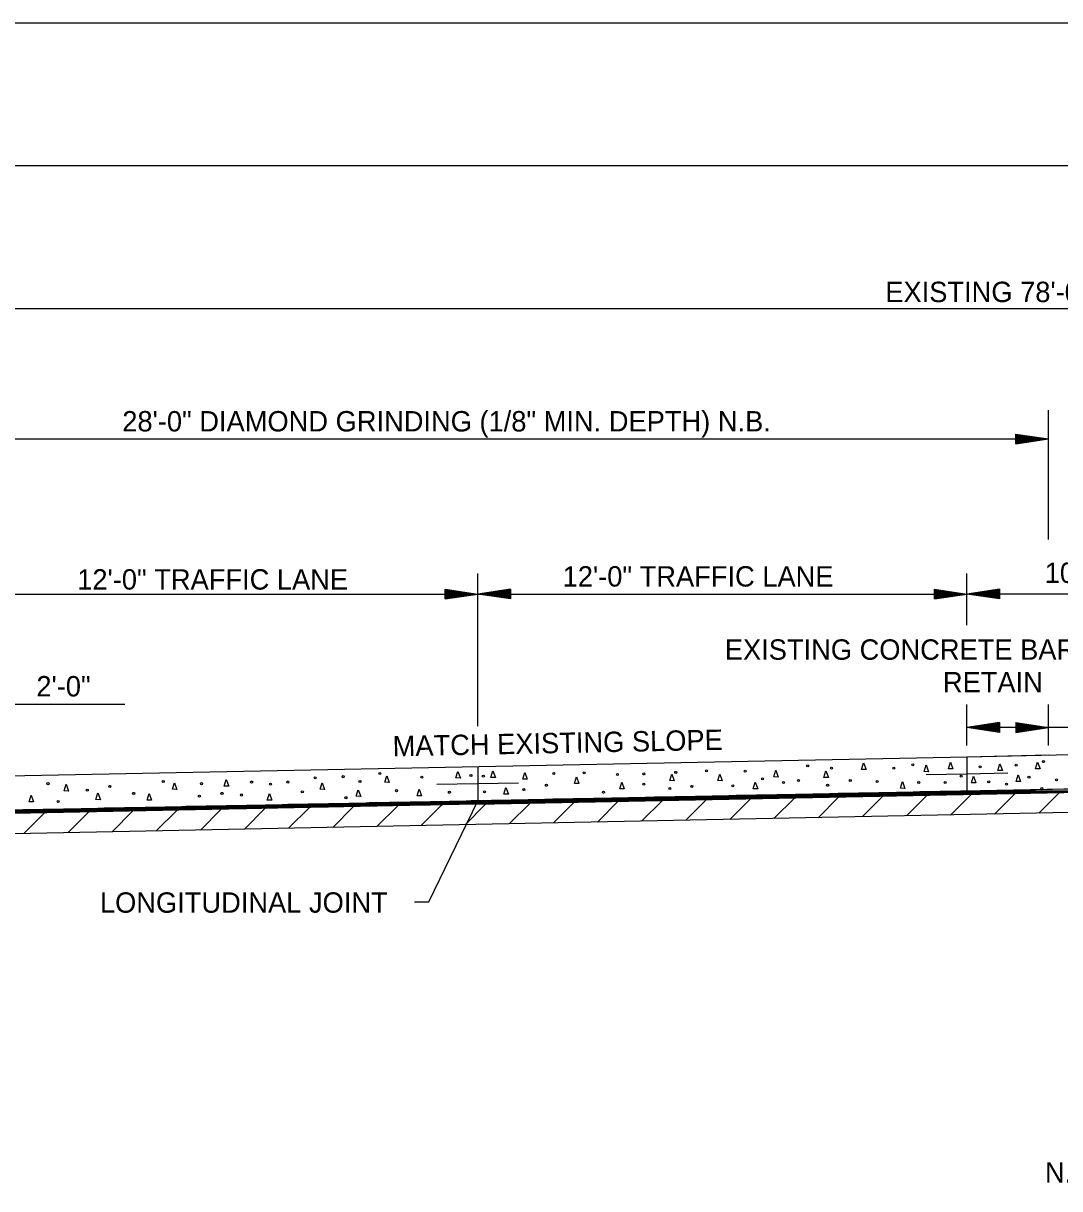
# Model space of a CAD drawing. Extents: x 60325 to 61047, y 53669 to 53767.
# Drawn here: x 60537.4 to 60562.82, y 53725 to 53753.59 of the extents above; entities that cross this region are included whole.
import ezdxf

# ---------------------------------------------------------------- set-up
doc = ezdxf.new("R2010")
doc.units = 0
doc.layers.add('R_Border', color=7, linetype='Continuous')
doc.layers.add('R_Border Prem', color=7, linetype='Continuous')

msp = doc.modelspace()

# ---------------------------------------------------------------- linework, layer by layer
at = {"layer": 'R_Border'}
for p, q in [((60562.545, 53740.929), (60562.545, 53744.102)), ((60534.545, 53743.396), (60562.545, 53743.396)), ((60561.745, 53743.516), (60562.545, 53743.396)), ((60561.745, 53743.276), (60561.745, 53743.516)), ((60561.745, 53743.496), (60562.412, 53743.396)), ((60561.745, 53743.476), (60562.274, 53743.396)), ((60561.745, 53743.456), (60562.141, 53743.396)), ((60561.745, 53743.435), (60562.005, 53743.396)), ((60561.745, 53743.415), (60561.872, 53743.396)), ((60561.745, 53743.276), (60562.545, 53743.396)), ((60561.745, 53743.357), (60562.005, 53743.396)), ((60561.745, 53743.317), (60562.274, 53743.396)), ((60561.745, 53743.296), (60562.412, 53743.396)), ((60561.745, 53743.337), (60562.141, 53743.396)), ((60561.745, 53743.377), (60561.872, 53743.396)), ((60548.545, 53736.351), (60548.545, 53740.091)), ((60560.545, 53738.826), (60560.545, 53740.091)), ((60536.545, 53739.591), (60548.545, 53739.591)), ((60547.745, 53739.711), (60548.545, 53739.591)), ((60547.745, 53739.471), (60547.745, 53739.711)), ((60547.745, 53739.691), (60548.412, 53739.591)), ((60547.745, 53739.671), (60548.274, 53739.591)), ((60547.745, 53739.651), (60548.141, 53739.591)), ((60547.745, 53739.63), (60548.005, 53739.591)), ((60547.745, 53739.61), (60547.872, 53739.591)), ((60547.745, 53739.471), (60548.545, 53739.591)), ((60547.745, 53739.552), (60548.005, 53739.591)), ((60547.745, 53739.512), (60548.274, 53739.591)), ((60547.745, 53739.491), (60548.412, 53739.591)), ((60547.745, 53739.532), (60548.141, 53739.591)), ((60547.745, 53739.572), (60547.872, 53739.591)), ((60549.345, 53739.711), (60548.545, 53739.591)), ((60548.545, 53739.591), (60560.545, 53739.591)), ((60549.345, 53739.471), (60548.545, 53739.591)), ((60549.345, 53739.691), (60548.679, 53739.591)), ((60549.345, 53739.491), (60548.679, 53739.591)), ((60549.345, 53739.671), (60548.816, 53739.591)), ((60549.345, 53739.512), (60548.816, 53739.591)), ((60549.345, 53739.651), (60548.95, 53739.591)), ((60549.345, 53739.532), (60548.95, 53739.591)), ((60549.345, 53739.63), (60549.085, 53739.591)), ((60549.345, 53739.552), (60549.085, 53739.591)), ((60549.345, 53739.61), (60549.219, 53739.591)), ((60549.345, 53739.572), (60549.219, 53739.591)), ((60549.345, 53739.711), (60549.345, 53739.471)), ((60559.745, 53739.711), (60560.545, 53739.591)), ((60559.745, 53739.471), (60559.745, 53739.711)), ((60559.745, 53739.691), (60560.412, 53739.591)), ((60559.745, 53739.671), (60560.274, 53739.591)), ((60559.745, 53739.651), (60560.141, 53739.591)), ((60559.745, 53739.63), (60560.005, 53739.591)), ((60559.745, 53739.61), (60559.872, 53739.591)), ((60559.745, 53739.471), (60560.545, 53739.591)), ((60559.745, 53739.552), (60560.005, 53739.591)), ((60559.745, 53739.512), (60560.274, 53739.591)), ((60559.745, 53739.491), (60560.412, 53739.591)), ((60559.745, 53739.532), (60560.141, 53739.591)), ((60559.745, 53739.572), (60559.872, 53739.591)), ((60561.345, 53739.711), (60560.545, 53739.591)), ((60570.545, 53739.591), (60560.545, 53739.591)), ((60561.345, 53739.471), (60560.545, 53739.591)), ((60561.345, 53739.691), (60560.679, 53739.591)), ((60561.345, 53739.491), (60560.679, 53739.591)), ((60561.345, 53739.671), (60560.816, 53739.591)), ((60561.345, 53739.512), (60560.816, 53739.591)), ((60561.345, 53739.651), (60560.95, 53739.591)), ((60561.345, 53739.532), (60560.95, 53739.591)), ((60561.345, 53739.63), (60561.085, 53739.591)), ((60561.345, 53739.552), (60561.085, 53739.591)), ((60561.345, 53739.61), (60561.219, 53739.591)), ((60561.345, 53739.572), (60561.219, 53739.591)), ((60561.345, 53739.711), (60561.345, 53739.471)), ((60539.892, 53736.885), (60536.545, 53736.885)), ((60560.545, 53735.878), (60560.545, 53736.879)), ((60562.545, 53735.878), (60562.545, 53736.879)), ((60561.345, 53736.437), (60560.545, 53736.317)), ((60561.345, 53736.417), (60560.679, 53736.317)), ((60561.345, 53736.397), (60560.816, 53736.317)), ((60561.345, 53736.437), (60561.345, 53736.197)), ((60561.745, 53736.437), (60562.545, 53736.317)), ((60561.745, 53736.437), (60561.745, 53736.197)), ((60561.745, 53736.417), (60562.412, 53736.317)), ((60561.745, 53736.397), (60562.274, 53736.317)), ((60561.345, 53736.197), (60560.545, 53736.317)), ((60562.545, 53736.317), (60560.545, 53736.317)), ((60561.345, 53736.217), (60560.679, 53736.317)), ((60561.345, 53736.238), (60560.816, 53736.317)), ((60561.345, 53736.377), (60560.95, 53736.317)), ((60561.345, 53736.258), (60560.95, 53736.317)), ((60561.345, 53736.356), (60561.085, 53736.317)), ((60561.345, 53736.278), (60561.085, 53736.317)), ((60561.345, 53736.336), (60561.219, 53736.317)), ((60561.345, 53736.298), (60561.219, 53736.317)), ((60561.745, 53736.377), (60562.141, 53736.317)), ((60561.745, 53736.356), (60562.005, 53736.317)), ((60561.745, 53736.336), (60561.872, 53736.317)), ((60561.745, 53736.197), (60562.545, 53736.317)), ((60561.745, 53736.278), (60562.005, 53736.317)), ((60561.745, 53736.238), (60562.274, 53736.317)), ((60561.745, 53736.217), (60562.412, 53736.317)), ((60561.745, 53736.258), (60562.141, 53736.317)), ((60561.745, 53736.298), (60561.872, 53736.317)), ((60564.939, 53736.317), (60562.545, 53736.317)), ((60560.545, 53735.591), (60560.545, 53734.758)), ((60548.545, 53735.351), (60548.545, 53734.518)), ((60549.545, 53734.955), (60548.545, 53734.935)), ((60560.545, 53735.175), (60559.545, 53735.155)), ((60561.545, 53735.195), (60560.545, 53735.175)), ((60548.545, 53734.935), (60547.545, 53734.915)), ((60547.344, 53732.038), (60548.545, 53734.518)), ((60546.997, 53732.038), (60547.344, 53732.038))]:
    msp.add_line(p, q, dxfattribs=at)
msp.add_lwpolyline([(60562.55, 53735.635), (60560.545, 53735.591), (60534.545, 53735.071)], dxfattribs=at)
at = {"layer": 'R_Border Prem'}
for p, q in [((60608.545, 53753.591), (60534.545, 53753.591)), ((60610.545, 53750.091), (60532.545, 53750.091)), ((60610.545, 53746.591), (60532.545, 53746.591)), ((60570.548, 53735.811), (60560.545, 53735.591)), ((60571.545, 53734.978), (60532.545, 53734.198)), ((60571.545, 53734.898), (60532.545, 53734.118)), ((60559.886, 53734.665), (60555.885, 53734.665)), ((60560.386, 53734.675), (60556.385, 53734.675)), ((60560.886, 53734.685), (60556.885, 53734.685)), ((60561.386, 53734.695), (60557.385, 53734.695)), ((60561.886, 53734.705), (60557.885, 53734.705)), ((60562.386, 53734.715), (60558.385, 53734.715)), ((60562.886, 53734.725), (60558.885, 53734.725)), ((60563.386, 53734.735), (60559.385, 53734.735)), ((60563.886, 53734.745), (60559.885, 53734.745)), ((60560.648, 53734.676), (60560.142, 53734.17)), ((60564.386, 53734.755), (60560.385, 53734.755)), ((60561.734, 53734.702), (60561.224, 53734.191)), ((60562.816, 53734.723), (60562.306, 53734.213)), ((60571.545, 53734.398), (60517.999, 53733.327)), ((60545.886, 53734.385), (60541.885, 53734.385)), ((60546.386, 53734.395), (60542.385, 53734.395)), ((60546.886, 53734.405), (60542.885, 53734.405)), ((60547.386, 53734.415), (60543.385, 53734.415)), ((60547.886, 53734.425), (60543.885, 53734.425)), ((60548.386, 53734.435), (60544.385, 53734.435)), ((60548.886, 53734.445), (60544.885, 53734.445)), ((60549.386, 53734.455), (60545.385, 53734.455)), ((60549.886, 53734.465), (60545.885, 53734.465)), ((60546.582, 53734.399), (60546.072, 53733.888)), ((60550.386, 53734.475), (60546.385, 53734.475)), ((60550.886, 53734.485), (60546.885, 53734.485)), ((60547.664, 53734.42), (60547.154, 53733.91)), ((60551.386, 53734.495), (60547.385, 53734.495)), ((60551.886, 53734.505), (60547.885, 53734.505)), ((60548.746, 53734.442), (60548.236, 53733.932)), ((60552.386, 53734.515), (60548.385, 53734.515)), ((60552.886, 53734.525), (60548.885, 53734.525)), ((60549.829, 53734.464), (60549.318, 53733.953)), ((60553.386, 53734.535), (60549.385, 53734.535)), ((60553.886, 53734.545), (60549.885, 53734.545)), ((60554.386, 53734.555), (60550.385, 53734.555)), ((60550.911, 53734.485), (60550.401, 53733.975)), ((60554.886, 53734.565), (60550.885, 53734.565)), ((60555.386, 53734.575), (60551.385, 53734.575)), ((60551.993, 53734.507), (60551.483, 53733.997)), ((60555.886, 53734.585), (60551.885, 53734.585)), ((60556.386, 53734.595), (60552.385, 53734.595)), ((60553.076, 53734.529), (60552.565, 53734.018)), ((60556.886, 53734.605), (60552.885, 53734.605)), ((60557.386, 53734.615), (60553.385, 53734.615)), ((60554.158, 53734.55), (60553.648, 53734.04)), ((60557.886, 53734.625), (60553.885, 53734.625)), ((60558.386, 53734.635), (60554.385, 53734.635)), ((60555.24, 53734.572), (60554.73, 53734.062)), ((60558.886, 53734.645), (60554.885, 53734.645)), ((60559.386, 53734.655), (60555.385, 53734.655)), ((60556.323, 53734.593), (60555.812, 53734.083)), ((60557.405, 53734.615), (60556.895, 53734.105)), ((60558.487, 53734.637), (60557.977, 53734.126)), ((60559.57, 53734.658), (60559.059, 53734.148)), ((60537.886, 53734.225), (60533.885, 53734.225)), ((60538.386, 53734.235), (60534.385, 53734.235)), ((60538.886, 53734.245), (60534.885, 53734.245)), ((60539.386, 53734.255), (60535.385, 53734.255)), ((60539.886, 53734.265), (60535.885, 53734.265)), ((60540.386, 53734.275), (60536.385, 53734.275)), ((60540.886, 53734.285), (60536.885, 53734.285)), ((60541.386, 53734.295), (60537.385, 53734.295)), ((60537.923, 53734.225), (60537.413, 53733.715)), ((60541.886, 53734.305), (60537.885, 53734.305)), ((60542.386, 53734.315), (60538.385, 53734.315)), ((60539.006, 53734.247), (60538.495, 53733.737)), ((60542.886, 53734.325), (60538.885, 53734.325)), ((60543.386, 53734.335), (60539.385, 53734.335)), ((60540.088, 53734.269), (60539.578, 53733.758)), ((60543.886, 53734.345), (60539.885, 53734.345)), ((60544.386, 53734.355), (60540.385, 53734.355)), ((60541.17, 53734.29), (60540.66, 53733.78)), ((60544.886, 53734.365), (60540.885, 53734.365)), ((60545.386, 53734.375), (60541.385, 53734.375)), ((60542.253, 53734.312), (60541.742, 53733.802)), ((60543.335, 53734.334), (60542.825, 53733.823)), ((60544.417, 53734.355), (60543.907, 53733.845)), ((60545.5, 53734.377), (60544.989, 53733.867))]:
    msp.add_line(p, q, dxfattribs=at)
for points in [[(60548.059, 53735.24), (60548.12, 53735.074), (60548.01, 53735.079), (60548.059, 53735.24)], [(60548.918, 53735.254), (60548.979, 53735.088), (60548.869, 53735.092), (60548.918, 53735.254)], [(60555.856, 53735.267), (60555.917, 53735.101), (60555.807, 53735.105), (60555.856, 53735.267)], [(60557.086, 53735.254), (60557.146, 53735.088), (60557.036, 53735.092), (60557.086, 53735.254)], [(60558.011, 53735.452), (60558.071, 53735.286), (60557.961, 53735.29), (60558.011, 53735.452)], [(60559.544, 53735.399), (60559.604, 53735.233), (60559.494, 53735.237), (60559.544, 53735.399)], [(60560.138, 53735.465), (60560.199, 53735.299), (60560.089, 53735.304), (60560.138, 53735.465)], [(60561.353, 53735.425), (60561.414, 53735.259), (60561.304, 53735.263), (60561.353, 53735.425)], [(60562.277, 53735.465), (60562.337, 53735.299), (60562.227, 53735.304), (60562.277, 53735.465)], [(60541.108, 53734.963), (60541.168, 53734.797), (60541.058, 53734.801), (60541.108, 53734.963)], [(60542.376, 53735.042), (60542.437, 53734.876), (60542.327, 53734.881), (60542.376, 53735.042)], [(60544.729, 53734.963), (60544.789, 53734.797), (60544.679, 53734.801), (60544.729, 53734.963)], [(60546.315, 53735.135), (60546.375, 53734.969), (60546.265, 53734.973), (60546.315, 53735.135)], [(60549.698, 53735.214), (60549.758, 53735.048), (60549.648, 53735.052), (60549.698, 53735.214)], [(60550.967, 53735.108), (60551.027, 53734.942), (60550.917, 53734.947), (60550.967, 53735.108)], [(60552.077, 53734.976), (60552.137, 53734.81), (60552.027, 53734.815), (60552.077, 53734.976)], [(60553.306, 53735.174), (60553.366, 53735.008), (60553.256, 53735.013), (60553.306, 53735.174)], [(60554.482, 53735.174), (60554.543, 53735.008), (60554.433, 53735.013), (60554.482, 53735.174)], [(60555.354, 53734.976), (60555.415, 53734.81), (60555.305, 53734.815), (60555.354, 53734.976)], [(60558.962, 53734.989), (60559.023, 53734.823), (60558.913, 53734.828), (60558.962, 53734.989)], [(60560.705, 53735.125), (60560.766, 53734.959), (60560.656, 53734.963), (60560.705, 53735.125)], [(60561.799, 53735.157), (60561.859, 53734.991), (60561.749, 53734.996), (60561.799, 53735.157)], [(60538.451, 53734.923), (60538.512, 53734.757), (60538.402, 53734.762), (60538.451, 53734.923)], [(60539.231, 53734.712), (60539.291, 53734.546), (60539.181, 53734.55), (60539.231, 53734.712)], [(60540.486, 53734.699), (60540.547, 53734.533), (60540.437, 53734.537), (60540.486, 53734.699)], [(60543.434, 53734.699), (60543.494, 53734.533), (60543.384, 53734.537), (60543.434, 53734.699)], [(60545.614, 53734.791), (60545.675, 53734.625), (60545.565, 53734.63), (60545.614, 53734.791)], [(60547.108, 53734.804), (60547.168, 53734.638), (60547.058, 53734.643), (60547.108, 53734.804)], [(60549.235, 53734.844), (60549.296, 53734.678), (60549.186, 53734.682), (60549.235, 53734.844)], [(60537.592, 53734.659), (60537.653, 53734.493), (60537.543, 53734.497), (60537.592, 53734.659)]]:
    msp.add_lwpolyline(points, dxfattribs=at)
msp.add_lwpolyline([(60571.545, 53734.978), (60548.545, 53734.518), (60548.545, 53734.438), (60571.545, 53734.898)], close=True, dxfattribs=at)
for centre in [(60553.401, 53735.216), (60554.154, 53735.256), (60555.106, 53735.243), (60556.639, 53735.375), (60557.22, 53735.322), (60558.754, 53735.322), (60559.216, 53735.401), (60560.867, 53735.351), (60561.75, 53735.391), (60562.422, 53735.48), (60538.005, 53734.939), (60540.833, 53734.992), (60541.771, 53734.939), (60543, 53734.979), (60543.463, 53734.926), (60543.886, 53734.979), (60544.56, 53735.084), (60545.247, 53735.111), (60545.657, 53734.992), (60546.146, 53735.19), (60547.176, 53735.097), (60548.379, 53735.137), (60548.683, 53735.124), (60550.414, 53735.19), (60551.154, 53735.203), (60551.974, 53735.164), (60552.621, 53735.177), (60552.621, 53734.926), (60555.529, 53735.058), (60556.044, 53734.965), (60556.414, 53735.018), (60557.683, 53735.018), (60558.344, 53734.992), (60559.361, 53734.965), (60560.009, 53734.965), (60560.405, 53735.124), (60561.078, 53734.986), (60561.515, 53734.929), (60562.066, 53735.1), (60562.742, 53735.031), (60538.969, 53734.78), (60539.524, 53734.873), (60540.106, 53734.701), (60542.273, 53734.701), (60542.749, 53734.661), (60544.243, 53734.741), (60546.555, 53734.767), (60547.85, 53734.727), (60548.709, 53734.741), (60549.674, 53734.793), (60550.229, 53734.899), (60551.63, 53734.727), (60553.256, 53734.82), (60553.798, 53734.873), (60554.802, 53734.886), (60557.128, 53734.899), (60562.382, 53734.816), (60538.256, 53734.503), (60541.718, 53734.635), (60545.313, 53734.595)]:
    msp.add_circle(centre, 0.025, dxfattribs=at)

# ---------------------------------------------------------------- texts
at = {"layer": 'R_Border'}
for s, p in [('28\'-0" DIAMOND GRINDING (1/8" MIN. DEPTH) N.B.', (60539.827, 53743.579)), ('12\'-0" TRAFFIC LANE', (60538.722, 53739.7)), ('12\'-0" TRAFFIC LANE', (60550.628, 53739.774)), ('10\'-0" SHOULDER', (60562.452, 53739.863)), ('2\'-0"', (60537.72, 53737.079)), ('LONGITUDINAL JOINT', (60539.279, 53731.773)), ('N.B. LOG MILE (A) 91.963 TO LOG MILE (A) 93.589', (60562.458, 53725.154))]:
    msp.add_text(s, height=0.5, dxfattribs=at).set_placement(p)
msp.add_text('MATCH EXISTING SLOPE', height=0.5, rotation=1.1458, dxfattribs=at).set_placement((60546.463, 53735.607))
at = {"layer": 'R_Border Prem'}
for s, p in [('EXISTING 78\'-0" CEMENT STABILIZED CRUSHED STONE BASE COURSE', (60558.542, 53746.752)), ('EXISTING CONCRETE BARRIER WALL', (60554.605, 53737.979)), ('RETAIN', (60559.955, 53737.179))]:
    msp.add_text(s, height=0.5, dxfattribs=at).set_placement(p)

doc.saveas('drawing.dxf')
